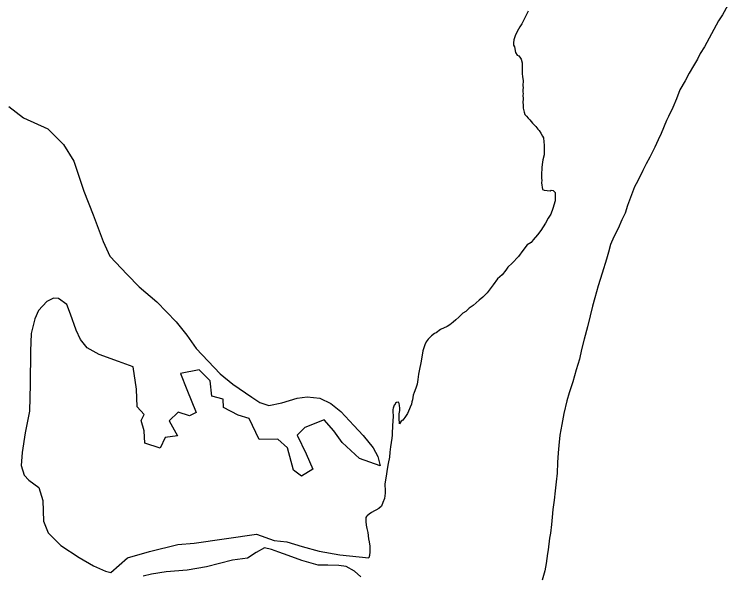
# Model space of a CAD drawing. Extents: x -939622 to -934245, y 1383184 to 1385301.
# Drawn here: x -936323.06 to -936315.21, y 1384608.96 to 1384615.14 of the extents above; entities that cross this region are included whole.
import ezdxf

# ---------------------------------------------------------------- set-up
doc = ezdxf.new("R2010")
doc.units = 0
doc.layers.add('Level 9', color=7, linetype='Continuous')

msp = doc.modelspace()

# ---------------------------------------------------------------- linework, layer by layer
at = {"layer": 'Level 9'}
for points in [[(-936315.2052, 1384615.2439), (-936315.2614, 1384615.1385), (-936315.3058, 1384615.0692), (-936315.4624, 1384614.7831), (-936315.5098, 1384614.7108), (-936315.5393, 1384614.6476), (-936315.5807, 1384614.5753), (-936315.6281, 1384614.494), (-936315.6724, 1384614.4097), (-936315.7316, 1384614.3103), (-936315.7698, 1384614.214), (-936315.8081, 1384614.1178), (-936315.8553, 1384614.0184), (-936315.8789, 1384613.9733), (-936315.9378, 1384613.8289), (-936315.9702, 1384613.7627), (-936316.0056, 1384613.6814), (-936316.0617, 1384613.57), (-936316.1031, 1384613.4978), (-936316.1385, 1384613.4225), (-936316.1946, 1384613.3111)], [(-936315.2052, 1384615.2439), (-936315.2614, 1384615.1385), (-936315.3058, 1384615.0692), (-936315.4624, 1384614.7831), (-936315.5098, 1384614.7108), (-936315.5393, 1384614.6476), (-936315.5807, 1384614.5753), (-936315.6281, 1384614.494), (-936315.6724, 1384614.4097), (-936315.7316, 1384614.3103), (-936315.7698, 1384614.214), (-936315.8081, 1384614.1178), (-936315.8553, 1384614.0184), (-936315.8789, 1384613.9733), (-936315.9378, 1384613.8289), (-936315.9702, 1384613.7627), (-936316.0056, 1384613.6814), (-936316.0617, 1384613.57), (-936316.1031, 1384613.4978), (-936316.1385, 1384613.4225), (-936316.1946, 1384613.3111)], [(-936317.401, 1384615.1779), (-936317.4335, 1384615.1117), (-936317.4482, 1384615.0816), (-936317.4719, 1384615.0365), (-936317.4926, 1384615.0063), (-936317.5074, 1384614.9792), (-936317.5222, 1384614.9551), (-936317.5458, 1384614.904), (-936317.5575, 1384614.8619), (-936317.5632, 1384614.8288), (-936317.563, 1384614.8018), (-936317.551, 1384614.7839), (-936317.5386, 1384614.724), (-936317.5234, 1384614.6941), (-936317.5054, 1384614.6852), (-936317.4843, 1384614.6614), (-936317.4782, 1384614.6494), (-936317.466, 1384614.6075), (-936317.4658, 1384614.5865), (-936317.4656, 1384614.5445), (-936317.4654, 1384614.5175), (-936317.4682, 1384614.4845), (-936317.462, 1384614.4605), (-936317.465, 1384614.4575), (-936317.4557, 1384614.4096), (-936317.4583, 1384614.3585), (-936317.4552, 1384614.3316), (-936317.458, 1384614.3135), (-936317.4579, 1384614.2865), (-936317.4578, 1384614.2715), (-936317.4606, 1384614.2475), (-936317.4574, 1384614.2175), (-936317.4601, 1384614.1695), (-936317.4569, 1384614.1486), (-936317.4567, 1384614.1096), (-936317.4444, 1384614.0646), (-936317.4382, 1384614.0407), (-936317.4202, 1384614.0228), (-936317.4021, 1384613.9989), (-936317.384, 1384613.981), (-936317.3538, 1384613.9453), (-936317.3478, 1384613.9363), (-936317.3177, 1384613.9095), (-936317.2965, 1384613.8796), (-936317.2815, 1384613.8647), (-936317.2603, 1384613.8349), (-936317.2422, 1384613.802), (-936317.233, 1384613.7811), (-936317.233, 1384613.7691), (-936317.2299, 1384613.7541), (-936317.2297, 1384613.7271), (-936317.2266, 1384613.7121), (-936317.2264, 1384613.6791), (-936317.2232, 1384613.6491), (-936317.2259, 1384613.6101), (-936317.2258, 1384613.5951), (-936317.2404, 1384613.541), (-936317.2432, 1384613.514), (-936317.2518, 1384613.4599), (-936317.2516, 1384613.4269), (-936317.2545, 1384613.4059), (-936317.2542, 1384613.3639), (-936317.254, 1384613.3369), (-936317.254, 1384613.3339), (-936317.2509, 1384613.3159), (-936317.2537, 1384613.2889), (-936317.2442, 1384613.214), (-936317.2232, 1384613.2051), (-936317.1903, 1384613.2024), (-936317.1603, 1384613.1996), (-936317.1484, 1384613.2086), (-936317.1244, 1384613.2028), (-936317.1034, 1384613.1819), (-936317.1032, 1384613.1549), (-936317.1057, 1384613.0889), (-936317.1291, 1384613.0048)], [(-936317.401, 1384615.1779), (-936317.4335, 1384615.1117), (-936317.4482, 1384615.0816), (-936317.4719, 1384615.0365), (-936317.4926, 1384615.0063), (-936317.5074, 1384614.9792), (-936317.5222, 1384614.9551), (-936317.5458, 1384614.904), (-936317.5575, 1384614.8619), (-936317.5632, 1384614.8288), (-936317.563, 1384614.8018), (-936317.551, 1384614.7839), (-936317.5386, 1384614.724), (-936317.5234, 1384614.6941), (-936317.5054, 1384614.6852), (-936317.4843, 1384614.6614), (-936317.4782, 1384614.6494), (-936317.466, 1384614.6075), (-936317.4658, 1384614.5865), (-936317.4656, 1384614.5445), (-936317.4654, 1384614.5175), (-936317.4682, 1384614.4845), (-936317.462, 1384614.4605), (-936317.465, 1384614.4575), (-936317.4557, 1384614.4096), (-936317.4583, 1384614.3585), (-936317.4552, 1384614.3316), (-936317.458, 1384614.3135), (-936317.4579, 1384614.2865), (-936317.4578, 1384614.2715), (-936317.4606, 1384614.2475), (-936317.4574, 1384614.2175), (-936317.4601, 1384614.1695), (-936317.4569, 1384614.1486), (-936317.4567, 1384614.1096), (-936317.4444, 1384614.0646), (-936317.4382, 1384614.0407), (-936317.4202, 1384614.0228), (-936317.4021, 1384613.9989), (-936317.384, 1384613.981), (-936317.3538, 1384613.9453), (-936317.3478, 1384613.9363), (-936317.3177, 1384613.9095), (-936317.2965, 1384613.8796), (-936317.2815, 1384613.8647), (-936317.2603, 1384613.8349), (-936317.2422, 1384613.802), (-936317.233, 1384613.7811), (-936317.233, 1384613.7691), (-936317.2299, 1384613.7541), (-936317.2297, 1384613.7271), (-936317.2266, 1384613.7121), (-936317.2264, 1384613.6791), (-936317.2232, 1384613.6491), (-936317.2259, 1384613.6101), (-936317.2258, 1384613.5951), (-936317.2404, 1384613.541), (-936317.2432, 1384613.514), (-936317.2518, 1384613.4599), (-936317.2516, 1384613.4269), (-936317.2545, 1384613.4059), (-936317.2542, 1384613.3639), (-936317.254, 1384613.3369), (-936317.254, 1384613.3339), (-936317.2509, 1384613.3159), (-936317.2537, 1384613.2889), (-936317.2442, 1384613.214), (-936317.2232, 1384613.2051), (-936317.1903, 1384613.2024), (-936317.1603, 1384613.1996), (-936317.1484, 1384613.2086), (-936317.1244, 1384613.2028), (-936317.1034, 1384613.1819), (-936317.1032, 1384613.1549), (-936317.1057, 1384613.0889), (-936317.1291, 1384613.0048)], [(-936323.1149, 1384614.1281), (-936322.9525, 1384614.0032), (-936322.6854, 1384613.882), (-936322.5137, 1384613.7092), (-936322.3987, 1384613.5269), (-936322.2888, 1384613.1947), (-936322.1883, 1384612.9344), (-936322.0756, 1384612.6411), (-936322.0027, 1384612.4796), (-936321.8129, 1384612.2799), (-936321.6803, 1384612.1428), (-936321.4877, 1384611.9791), (-936321.2738, 1384611.7586), (-936321.1561, 1384611.6124), (-936321.0534, 1384611.4631), (-936320.7912, 1384611.1859), (-936320.6498, 1384611.0728), (-936320.4424, 1384610.9272)], [(-936323.1149, 1384614.1281), (-936322.9525, 1384614.0032), (-936322.6854, 1384613.882), (-936322.5137, 1384613.7092), (-936322.3987, 1384613.5269), (-936322.2888, 1384613.1947), (-936322.1883, 1384612.9344), (-936322.0756, 1384612.6411), (-936322.0027, 1384612.4796), (-936321.8129, 1384612.2799), (-936321.6803, 1384612.1428), (-936321.4877, 1384611.9791), (-936321.2738, 1384611.7586), (-936321.1561, 1384611.6124), (-936321.0534, 1384611.4631), (-936320.7912, 1384611.1859), (-936320.6498, 1384611.0728), (-936320.4424, 1384610.9272)], [(-936316.1946, 1384613.3111), (-936316.2301, 1384613.2419), (-936316.2742, 1384613.1276), (-936316.3065, 1384613.0374), (-936316.3328, 1384612.9532), (-936316.3713, 1384612.8809), (-936316.4125, 1384612.7846), (-936316.4598, 1384612.6943), (-936316.4951, 1384612.6071), (-936316.5185, 1384612.5229), (-936316.5389, 1384612.4478), (-936316.5857, 1384612.2945), (-936316.6297, 1384612.1532), (-936316.6677, 1384612.0209), (-936316.694, 1384611.9307), (-936316.7202, 1384611.8225), (-936316.7493, 1384611.7023), (-936316.7843, 1384611.5671), (-936316.8135, 1384611.4529), (-936316.8367, 1384611.3447), (-936316.8718, 1384611.2275), (-936316.9098, 1384611.0982), (-936316.9509, 1384610.975), (-936316.9773, 1384610.8878), (-936317.0092, 1384610.7496), (-936317.0323, 1384610.6264), (-936317.0525, 1384610.5093), (-936317.0637, 1384610.3952), (-936317.0692, 1384610.3142), (-936317.0774, 1384610.2091), (-936317.0826, 1384610.0921), (-936317.0939, 1384609.996), (-936317.1023, 1384609.8969), (-936317.1165, 1384609.7948), (-936317.1278, 1384609.6898), (-936317.1362, 1384609.6057), (-936317.1446, 1384609.5246), (-936317.156, 1384609.4316), (-936317.1646, 1384609.3775), (-936317.1817, 1384609.2484), (-936317.1874, 1384609.2063), (-936317.2046, 1384609.0982), (-936317.219, 1384609.0171), (-936317.2453, 1384608.915)], [(-936316.1946, 1384613.3111), (-936316.2301, 1384613.2419), (-936316.2742, 1384613.1276), (-936316.3065, 1384613.0374), (-936316.3328, 1384612.9532), (-936316.3713, 1384612.8809), (-936316.4125, 1384612.7846), (-936316.4598, 1384612.6943), (-936316.4951, 1384612.6071), (-936316.5185, 1384612.5229), (-936316.5389, 1384612.4478), (-936316.5857, 1384612.2945), (-936316.6297, 1384612.1532), (-936316.6677, 1384612.0209), (-936316.694, 1384611.9307), (-936316.7202, 1384611.8225), (-936316.7493, 1384611.7023), (-936316.7843, 1384611.5671), (-936316.8135, 1384611.4529), (-936316.8367, 1384611.3447), (-936316.8718, 1384611.2275), (-936316.9098, 1384611.0982), (-936316.9509, 1384610.975), (-936316.9773, 1384610.8878), (-936317.0092, 1384610.7496), (-936317.0323, 1384610.6264), (-936317.0525, 1384610.5093), (-936317.0637, 1384610.3952), (-936317.0692, 1384610.3142), (-936317.0774, 1384610.2091), (-936317.0826, 1384610.0921), (-936317.0939, 1384609.996), (-936317.1023, 1384609.8969), (-936317.1165, 1384609.7948), (-936317.1278, 1384609.6898), (-936317.1362, 1384609.6057), (-936317.1446, 1384609.5246), (-936317.156, 1384609.4316), (-936317.1646, 1384609.3775), (-936317.1817, 1384609.2484), (-936317.1874, 1384609.2063), (-936317.2046, 1384609.0982), (-936317.219, 1384609.0171), (-936317.2453, 1384608.915)], [(-936317.1291, 1384613.0048), (-936317.1526, 1384612.9416), (-936317.1793, 1384612.8994), (-936317.2118, 1384612.8452), (-936317.2621, 1384612.7639), (-936317.2977, 1384612.7156), (-936317.3452, 1384612.6583), (-936317.3689, 1384612.6311), (-936317.4107, 1384612.6039), (-936317.4611, 1384612.5435), (-936317.5085, 1384612.4772), (-936317.5769, 1384612.4047), (-936317.6244, 1384612.3594), (-936317.6482, 1384612.3262), (-936317.6867, 1384612.275), (-936317.7373, 1384612.2296), (-936317.7877, 1384612.1633), (-936317.8529, 1384612.0758), (-936317.9005, 1384612.0275), (-936317.9392, 1384611.9943), (-936318.0046, 1384611.9368), (-936318.0493, 1384611.9065), (-936318.0879, 1384611.8702), (-936318.1207, 1384611.852), (-936318.1623, 1384611.8097), (-936318.198, 1384611.7795), (-936318.2248, 1384611.7553), (-936318.2635, 1384611.7251), (-936318.2933, 1384611.7068), (-936318.3649, 1384611.6734), (-936318.4125, 1384611.637), (-936318.4334, 1384611.6279), (-936318.4661, 1384611.6037), (-936318.481, 1384611.5886), (-936318.5018, 1384611.5674), (-936318.5226, 1384611.5373), (-936318.5373, 1384611.5042), (-936318.5608, 1384611.438), (-936318.5723, 1384611.3689), (-936318.5808, 1384611.3059), (-936318.5953, 1384611.2368), (-936318.6069, 1384611.1797), (-936318.6155, 1384611.1227), (-936318.6242, 1384611.0716), (-936318.6388, 1384611.0265), (-936318.6564, 1384610.9784), (-936318.6682, 1384610.9513), (-936318.6739, 1384610.9003), (-936318.6797, 1384610.8762), (-936318.6855, 1384610.8492), (-936318.7003, 1384610.8191), (-936318.7061, 1384610.801), (-936318.7297, 1384610.7499), (-936318.7593, 1384610.7047), (-936318.7801, 1384610.6745), (-936318.7979, 1384610.6624), (-936318.8157, 1384610.6353), (-936318.8221, 1384610.6982), (-936318.8194, 1384610.7433), (-936318.8137, 1384610.7823), (-936318.8139, 1384610.8063), (-936318.8171, 1384610.8363), (-936318.8202, 1384610.8573), (-936318.8263, 1384610.8722), (-936318.8502, 1384610.8691), (-936318.8591, 1384610.863), (-936318.868, 1384610.8449), (-936318.8739, 1384610.8389), (-936318.8857, 1384610.8058), (-936318.8886, 1384610.7938), (-936318.8914, 1384610.7698), (-936318.8851, 1384610.7188), (-936318.8907, 1384610.6648), (-936318.8934, 1384610.6168), (-936318.8932, 1384610.5928), (-936318.8959, 1384610.5477), (-936318.8986, 1384610.5087), (-936318.9014, 1384610.4757), (-936318.9071, 1384610.4307), (-936318.9157, 1384610.3796), (-936318.9213, 1384610.3226), (-936318.927, 1384610.2685), (-936318.9414, 1384610.1964), (-936318.953, 1384610.1363), (-936318.9644, 1384610.0583), (-936318.9788, 1384609.9742), (-936318.9788, 1384609.9652), (-936318.9753, 1384609.8992), (-936318.9752, 1384609.8722), (-936318.9807, 1384609.8122), (-936318.9984, 1384609.77), (-936319.0161, 1384609.7279), (-936319.0458, 1384609.7037), (-936319.0756, 1384609.6825), (-936319.0935, 1384609.6764), (-936319.1233, 1384609.6582), (-936319.1501, 1384609.64), (-936319.171, 1384609.6219), (-936319.1799, 1384609.6158), (-936319.1858, 1384609.6038), (-936319.1886, 1384609.5797)], [(-936317.1291, 1384613.0048), (-936317.1526, 1384612.9416), (-936317.1793, 1384612.8994), (-936317.2118, 1384612.8452), (-936317.2621, 1384612.7639), (-936317.2977, 1384612.7156), (-936317.3452, 1384612.6583), (-936317.3689, 1384612.6311), (-936317.4107, 1384612.6039), (-936317.4611, 1384612.5435), (-936317.5085, 1384612.4772), (-936317.5769, 1384612.4047), (-936317.6244, 1384612.3594), (-936317.6482, 1384612.3262), (-936317.6867, 1384612.275), (-936317.7373, 1384612.2296), (-936317.7877, 1384612.1633), (-936317.8529, 1384612.0758), (-936317.9005, 1384612.0275), (-936317.9392, 1384611.9943), (-936318.0046, 1384611.9368), (-936318.0493, 1384611.9065), (-936318.0879, 1384611.8702), (-936318.1207, 1384611.852), (-936318.1623, 1384611.8097), (-936318.198, 1384611.7795), (-936318.2248, 1384611.7553), (-936318.2635, 1384611.7251), (-936318.2933, 1384611.7068), (-936318.3649, 1384611.6734), (-936318.4125, 1384611.637), (-936318.4334, 1384611.6279), (-936318.4661, 1384611.6037), (-936318.481, 1384611.5886), (-936318.5018, 1384611.5674), (-936318.5226, 1384611.5373), (-936318.5373, 1384611.5042), (-936318.5608, 1384611.438), (-936318.5723, 1384611.3689), (-936318.5808, 1384611.3059), (-936318.5953, 1384611.2368), (-936318.6069, 1384611.1797), (-936318.6155, 1384611.1227), (-936318.6242, 1384611.0716), (-936318.6388, 1384611.0265), (-936318.6564, 1384610.9784), (-936318.6682, 1384610.9513), (-936318.6739, 1384610.9003), (-936318.6797, 1384610.8762), (-936318.6855, 1384610.8492), (-936318.7003, 1384610.8191), (-936318.7061, 1384610.801), (-936318.7297, 1384610.7499), (-936318.7593, 1384610.7047), (-936318.7801, 1384610.6745), (-936318.7979, 1384610.6624), (-936318.8157, 1384610.6353), (-936318.8221, 1384610.6982), (-936318.8194, 1384610.7433), (-936318.8137, 1384610.7823), (-936318.8139, 1384610.8063), (-936318.8171, 1384610.8363), (-936318.8202, 1384610.8573), (-936318.8263, 1384610.8722), (-936318.8502, 1384610.8691), (-936318.8591, 1384610.863), (-936318.868, 1384610.8449), (-936318.8739, 1384610.8389), (-936318.8857, 1384610.8058), (-936318.8886, 1384610.7938), (-936318.8914, 1384610.7698), (-936318.8851, 1384610.7188), (-936318.8907, 1384610.6648), (-936318.8934, 1384610.6168), (-936318.8932, 1384610.5928), (-936318.8959, 1384610.5477), (-936318.8986, 1384610.5087), (-936318.9014, 1384610.4757), (-936318.9071, 1384610.4307), (-936318.9157, 1384610.3796), (-936318.9213, 1384610.3226), (-936318.927, 1384610.2685), (-936318.9414, 1384610.1964), (-936318.953, 1384610.1363), (-936318.9644, 1384610.0583), (-936318.9788, 1384609.9742), (-936318.9788, 1384609.9652), (-936318.9753, 1384609.8992), (-936318.9752, 1384609.8722), (-936318.9807, 1384609.8122), (-936318.9984, 1384609.77), (-936319.0161, 1384609.7279), (-936319.0458, 1384609.7037), (-936319.0756, 1384609.6825), (-936319.0935, 1384609.6764), (-936319.1233, 1384609.6582), (-936319.1501, 1384609.64), (-936319.171, 1384609.6219), (-936319.1799, 1384609.6158), (-936319.1858, 1384609.6038), (-936319.1886, 1384609.5797)], [(-936320.4424, 1384610.9272), (-936320.3552, 1384610.8708), (-936320.2533, 1384610.8355), (-936320.1129, 1384610.8665), (-936319.9426, 1384610.9156), (-936319.832, 1384610.9314), (-936319.6943, 1384610.9173), (-936319.5712, 1384610.8582), (-936319.4629, 1384610.7689), (-936319.3183, 1384610.6169), (-936319.2158, 1384610.5066), (-936319.1072, 1384610.3693), (-936319.0557, 1384610.2767), (-936319.028, 1384610.1718), (-936319.256, 1384610.2543), (-936319.4487, 1384610.43), (-936319.5393, 1384610.5584), (-936319.6448, 1384610.6777), (-936319.8567, 1384610.5952), (-936319.9429, 1384610.5106), (-936319.8428, 1384610.3043), (-936319.7698, 1384610.1338), (-936319.895, 1384610.0579), (-936319.9822, 1384610.1234), (-936320.0497, 1384610.3689), (-936320.155, 1384610.4642), (-936320.3615, 1384610.4628), (-936320.4707, 1384610.693), (-936320.5907, 1384610.7282), (-936320.7528, 1384610.8141), (-936320.7564, 1384610.9071), (-936320.8823, 1384610.9392), (-936320.9014, 1384611.1071), (-936321.0219, 1384611.2293), (-936321.2281, 1384611.1889), (-936321.1581, 1384611.0124), (-936321.0546, 1384610.7581), (-936321.1262, 1384610.7216), (-936321.2522, 1384610.7627), (-936321.3503, 1384610.6691), (-936321.2594, 1384610.5017), (-936321.3939, 1384610.4828), (-936321.45, 1384610.3654), (-936321.6179, 1384610.4212), (-936321.6278, 1384610.5592), (-936321.6585, 1384610.673), (-936321.626, 1384610.7362), (-936321.7014, 1384610.8227), (-936321.7117, 1384611.0176), (-936321.7462, 1384611.2634), (-936321.9082, 1384611.3193), (-936322.1211, 1384611.3988), (-936322.2533, 1384611.4699), (-936322.3257, 1384611.5624), (-936322.3743, 1384611.6671), (-936322.4383, 1384611.8407), (-936322.4779, 1384611.9484), (-936322.5681, 1384612.0138), (-936322.625, 1384612.0164), (-936322.6965, 1384611.9799), (-936322.7886, 1384611.8803), (-936322.8299, 1384611.79), (-936322.8707, 1384611.6277), (-936322.8784, 1384611.4327), (-936322.8789, 1384611.0697), (-936322.8889, 1384610.7726), (-936322.9352, 1384610.5353), (-936322.9696, 1384610.319), (-936322.9806, 1384610.175), (-936322.947, 1384610.0702), (-936322.8958, 1384610.0135), (-936322.7845, 1384609.9333), (-936322.7417, 1384609.7896), (-936322.7342, 1384609.5616), (-936322.6824, 1384609.433), (-936322.5439, 1384609.2959), (-936322.3425, 1384609.1623), (-936322.1833, 1384609.0704), (-936322.0513, 1384609.0113), (-936321.9943, 1384608.9997), (-936321.8099, 1384609.1599), (-936321.568, 1384609.2306), (-936321.2544, 1384609.3077), (-936321.0749, 1384609.3209), (-936320.3904, 1384609.4216), (-936320.1954, 1384609.3509), (-936320.0577, 1384609.3338), (-936319.8868, 1384609.284), (-936319.701, 1384609.2343), (-936319.4736, 1384609.1942)], [(-936320.4424, 1384610.9272), (-936320.3552, 1384610.8708), (-936320.2533, 1384610.8355), (-936320.1129, 1384610.8665), (-936319.9426, 1384610.9156), (-936319.832, 1384610.9314), (-936319.6943, 1384610.9173), (-936319.5712, 1384610.8582), (-936319.4629, 1384610.7689), (-936319.3183, 1384610.6169), (-936319.2158, 1384610.5066), (-936319.1072, 1384610.3693), (-936319.0557, 1384610.2767), (-936319.028, 1384610.1718), (-936319.256, 1384610.2543), (-936319.4487, 1384610.43), (-936319.5393, 1384610.5584), (-936319.6448, 1384610.6777), (-936319.8567, 1384610.5952), (-936319.9429, 1384610.5106), (-936319.8428, 1384610.3043), (-936319.7698, 1384610.1338), (-936319.895, 1384610.0579), (-936319.9822, 1384610.1234), (-936320.0497, 1384610.3689), (-936320.155, 1384610.4642), (-936320.3615, 1384610.4628), (-936320.4707, 1384610.693), (-936320.5907, 1384610.7282), (-936320.7528, 1384610.8141), (-936320.7564, 1384610.9071), (-936320.8823, 1384610.9392), (-936320.9014, 1384611.1071), (-936321.0219, 1384611.2293), (-936321.2281, 1384611.1889), (-936321.1581, 1384611.0124), (-936321.0546, 1384610.7581), (-936321.1262, 1384610.7216), (-936321.2522, 1384610.7627), (-936321.3503, 1384610.6691), (-936321.2594, 1384610.5017), (-936321.3939, 1384610.4828), (-936321.45, 1384610.3654), (-936321.6179, 1384610.4212), (-936321.6278, 1384610.5592), (-936321.6585, 1384610.673), (-936321.626, 1384610.7362), (-936321.7014, 1384610.8227), (-936321.7117, 1384611.0176), (-936321.7462, 1384611.2634), (-936321.9082, 1384611.3193), (-936322.1211, 1384611.3988), (-936322.2533, 1384611.4699), (-936322.3257, 1384611.5624), (-936322.3743, 1384611.6671), (-936322.4383, 1384611.8407), (-936322.4779, 1384611.9484), (-936322.5681, 1384612.0138), (-936322.625, 1384612.0164), (-936322.6965, 1384611.9799), (-936322.7886, 1384611.8803), (-936322.8299, 1384611.79), (-936322.8707, 1384611.6277), (-936322.8784, 1384611.4327), (-936322.8789, 1384611.0697), (-936322.8889, 1384610.7726), (-936322.9352, 1384610.5353), (-936322.9696, 1384610.319), (-936322.9806, 1384610.175), (-936322.947, 1384610.0702), (-936322.8958, 1384610.0135), (-936322.7845, 1384609.9333), (-936322.7417, 1384609.7896), (-936322.7342, 1384609.5616), (-936322.6824, 1384609.433), (-936322.5439, 1384609.2959), (-936322.3425, 1384609.1623), (-936322.1833, 1384609.0704), (-936322.0513, 1384609.0113), (-936321.9943, 1384608.9997), (-936321.8099, 1384609.1599), (-936321.568, 1384609.2306), (-936321.2544, 1384609.3077), (-936321.0749, 1384609.3209), (-936320.3904, 1384609.4216), (-936320.1954, 1384609.3509), (-936320.0577, 1384609.3338), (-936319.8868, 1384609.284), (-936319.701, 1384609.2343), (-936319.4736, 1384609.1942)], [(-936319.1886, 1384609.5797), (-936319.1885, 1384609.5587), (-936319.1822, 1384609.5198), (-936319.176, 1384609.4808), (-936319.1667, 1384609.4389), (-936319.1573, 1384609.37), (-936319.1511, 1384609.337), (-936319.1448, 1384609.289), (-936319.1444, 1384609.226), (-936319.1471, 1384609.184), (-936319.1529, 1384609.16)], [(-936319.1886, 1384609.5797), (-936319.1885, 1384609.5587), (-936319.1822, 1384609.5198), (-936319.176, 1384609.4808), (-936319.1667, 1384609.4389), (-936319.1573, 1384609.37), (-936319.1511, 1384609.337), (-936319.1448, 1384609.289), (-936319.1444, 1384609.226), (-936319.1471, 1384609.184), (-936319.1529, 1384609.16)], [(-936319.2408, 1384608.9508), (-936319.3115, 1384609.0139), (-936319.4047, 1384609.0642), (-936319.4855, 1384609.0757), (-936319.6053, 1384609.0778), (-936319.71, 1384609.0801), (-936319.8899, 1384609.1299), (-936320.043, 1384609.1858), (-936320.145, 1384609.2211), (-936320.226, 1384609.2505), (-936320.3009, 1384609.271), (-936320.3933, 1384609.2194), (-936320.4887, 1384609.1557), (-936320.6561, 1384609.1335), (-936320.9399, 1384609.0596), (-936321.1522, 1384609.0251), (-936321.3825, 1384609.0055), (-936321.5469, 1384608.9804), (-936321.6365, 1384608.9587)], [(-936319.2408, 1384608.9508), (-936319.3115, 1384609.0139), (-936319.4047, 1384609.0642), (-936319.4855, 1384609.0757), (-936319.6053, 1384609.0778), (-936319.71, 1384609.0801), (-936319.8899, 1384609.1299), (-936320.043, 1384609.1858), (-936320.145, 1384609.2211), (-936320.226, 1384609.2505), (-936320.3009, 1384609.271), (-936320.3933, 1384609.2194), (-936320.4887, 1384609.1557), (-936320.6561, 1384609.1335), (-936320.9399, 1384609.0596), (-936321.1522, 1384609.0251), (-936321.3825, 1384609.0055), (-936321.5469, 1384608.9804), (-936321.6365, 1384608.9587)], [(-936319.4736, 1384609.1942), (-936319.1529, 1384609.16)], [(-936319.4736, 1384609.1942), (-936319.1529, 1384609.16)]]:
    msp.add_lwpolyline(points, dxfattribs=at)

doc.saveas('drawing.dxf')
